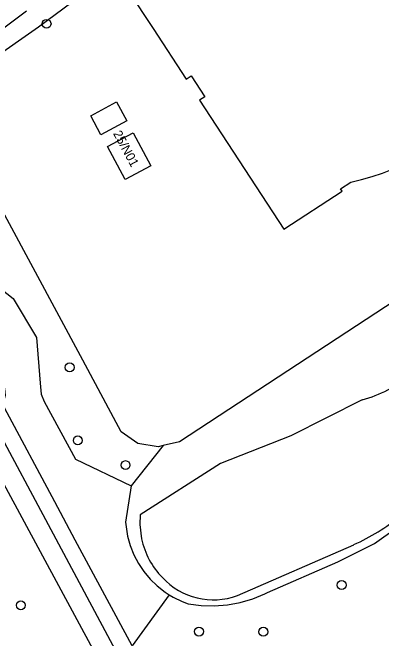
# Model space of a CAD drawing. Extents: x 157793 to 159380, y 380882 to 382313.
# Drawn here: x 159160 to 159200.8, y 382067.3 to 382136.4 of the extents above; entities that cross this region are included whole.
import ezdxf

# ---------------------------------------------------------------- set-up
doc = ezdxf.new("R2010")
doc.units = 0
for name, color, linetype in [('IMGEO_Boom', 7, 'Continuous'), ('IMGEO_Groenvoorziening', 7, 'Continuous'), ('IMGEO_Pand', 7, 'Continuous'), ('IMGEO_Pand_nummerreeks', 7, 'Continuous'), ('IMGEO_Rietland', 7, 'Continuous'), ('IMGEO_Voetpad_halfverhard', 7, 'Continuous'), ('IMGEO_Voetpad_open', 7, 'Continuous')]:
    doc.layers.add(name, color=color, linetype=linetype)

msp = doc.modelspace()

# ---------------------------------------------------------------- linework, layer by layer
at = {"layer": 'IMGEO_Boom'}
for centre in [(159163.8, 382135.16), (159166.347, 382097.204), (159167.247, 382089.134), (159172.524, 382086.408), (159196.389, 382073.157), (159160.958, 382070.916), (159180.632, 382068.013), (159187.741, 382067.998)]:
    msp.add_circle(centre, 0.489, dxfattribs=at)
at = {"layer": 'IMGEO_Groenvoorziening'}
for points in [[(159233.827, 382125.257), (159178.487, 382088.974), (159176.688, 382088.557)], [(159176.688, 382088.557), (159176.14, 382088.43), (159173.879, 382088.808), (159172.052, 382090.071), (159167.793, 382097.987), (159156.807, 382118.409)], [(159151.585, 382115.6), (159155.368, 382108.644), (159156.047, 382107.96), (159160.096, 382104.808), (159162.695, 382100.498), (159163.109, 382095.467), (159163.21, 382094.246), (159163.528, 382093.421), (159166.99, 382087.049), (159173.141, 382084.108)], [(159167.839, 382039.156), (159171.341, 382044.674), (159177.054, 382051.022), (159153.21, 382095.132), (159143.775, 382090.199)], [(159176.688, 382088.557), (159173.141, 382084.108)], [(159173.141, 382084.108), (159172.533, 382080.104), (159172.735, 382078.554), (159173.032, 382077.51), (159173.437, 382076.502), (159173.945, 382075.542), (159174.55, 382074.64), (159175.246, 382073.807), (159176.026, 382073.051), (159176.88, 382072.381), (159177.355, 382072.083)], [(159177.355, 382072.083), (159177.8, 382071.803), (159178.775, 382071.325), (159179.448, 382071.065), (159180.881, 382070.879), (159182.327, 382070.844), (159183.767, 382070.96), (159185.188, 382071.226), (159186.573, 382071.639), (159187.908, 382072.195), (159188.208, 382072.343), (159195.972, 382075.722), (159200.031, 382077.732), (159204.886, 382081.211), (159206.859, 382082.862)], [(159177.355, 382072.083), (159173.246, 382066.428)]]:
    msp.add_lwpolyline(points, dxfattribs=at)
at = {"layer": 'IMGEO_Pand'}
for points in [[(159203.719, 382158.931), (159192.007, 382151.314), (159192.91, 382149.313), (159190.807, 382148.297), (159187.791, 382146.301), (159186.012, 382144.806), (159184.539, 382146.45), (159172.828, 382138.828), (159175.557, 382134.639), (159179.206, 382129.038), (159179.776, 382129.409), (159181.275, 382127.106), (159180.706, 382126.736), (159190.01, 382112.454), (159196.461, 382116.658), (159196.281, 382116.935), (159197.412, 382117.672)], [(159168.672, 382124.993), (159171.516, 382126.532), (159172.649, 382124.439), (159169.805, 382122.9), (159168.672, 382124.993)], [(159170.515, 382121.59), (159173.347, 382123.123), (159175.318, 382119.482), (159172.486, 382117.949), (159170.515, 382121.59)]]:
    msp.add_lwpolyline(points, dxfattribs=at)
msp.add_arc((159192.03, 382143.111), 26.002, 281.94519, 324.23545, dxfattribs=at)
at = {"layer": 'IMGEO_Rietland'}
for points in [[(159198.656, 382093.613), (159190.792, 382089.649), (159183.027, 382086.591), (159174.139, 382080.905), (159174.105, 382079.836), (159174.297, 382078.252)], [(159184.873, 382071.998), (159197.738, 382077.616)]]:
    msp.add_lwpolyline(points, dxfattribs=at)
for centre, radius, start, end in [((159195.302, 382106.455), 13.273, 284.63654, 310.96089), ((159187.948, 382099.336), 23.824, 294.26373, 308.87071), ((159182.825, 382080.084), 8.723, 192.12253, 224.36201), ((159182.207, 382079.143), 7.627, 222.56006, 290.46364)]:
    msp.add_arc(centre, radius, start, end, dxfattribs=at)
at = {"layer": 'IMGEO_Voetpad_halfverhard'}
for points in [[(159173.246, 382066.428), (159166.968, 382078.104), (159164.715, 382082.33), (159159.153, 382092.746), (159159.083, 382093.524), (159159.272, 382094.148), (159159.18, 382094.859), (159157.748, 382097.515), (159155.979, 382098.681), (159144.563, 382119.909)], [(159179.099, 382051.556), (159143.186, 382118.72)]]:
    msp.add_lwpolyline(points, dxfattribs=at)
at = {"layer": 'IMGEO_Voetpad_open'}
for points in [[(159152.061, 382127.231), (159162.905, 382134.831), (159166.581, 382137.535)], [(159154.446, 382131.259), (159161.567, 382136.58)]]:
    msp.add_lwpolyline(points, dxfattribs=at)

# ---------------------------------------------------------------- texts
at = {"layer": 'IMGEO_Pand_nummerreeks'}
msp.add_text('25/N01', height=1, rotation=298.264, dxfattribs=at).set_placement((159171.118, 382123.047))

doc.saveas('drawing.dxf')
